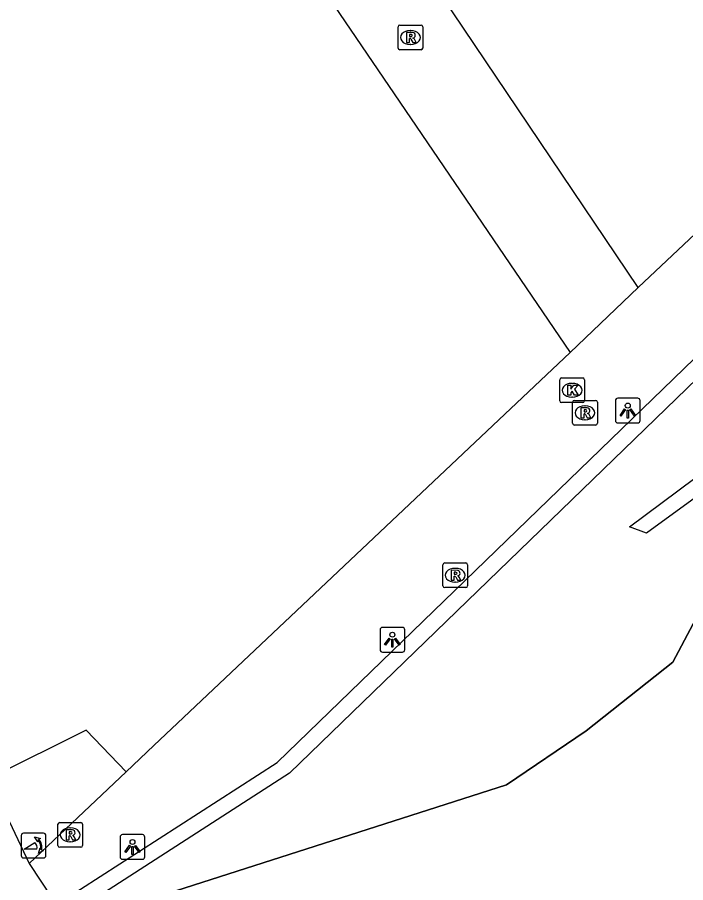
# Model space of a CAD drawing. Extents: x 161087 to 161922, y 382574 to 383873.
# Drawn here: x 161682.36 to 161709.34, y 382920.38 to 382955.32 of the extents above; entities that cross this region are included whole.
import ezdxf

# ---------------------------------------------------------------- set-up
doc = ezdxf.new("R2010")
doc.units = 0
for name, color, linetype in [('IMGEO_Kolk', 7, 'Continuous'), ('IMGEO_Lichtpunt', 7, 'Continuous'), ('IMGEO_Muur', 7, 'Continuous'), ('IMGEO_Pand', 7, 'Continuous'), ('IMGEO_Poller', 7, 'Continuous'), ('IMGEO_Rioolput', 7, 'Continuous'), ('IMGEO_Voetgangersgebied_open', 7, 'Continuous'), ('IMGEO_Voetpad_open', 7, 'Continuous'), ('IMGEO_Walbescherming', 7, 'Continuous'), ('IMGEO_Waterloop', 7, 'Continuous')]:
    doc.layers.add(name, color=color, linetype=linetype)

msp = doc.modelspace()

# ---------------------------------------------------------------- linework, layer by layer
at = {"layer": 'IMGEO_Kolk'}
for p, q in [((161704.257, 382939.836), (161704.257, 382940.688)), ((161704.332, 382940.762), (161705.184, 382940.762)), ((161705.258, 382940.688), (161705.258, 382939.836)), ((161704.745, 382940.542), (161704.77, 382940.542)), ((161704.768, 382939.982), (161704.743, 382939.982)), ((161705.184, 382939.762), (161704.332, 382939.762))]:
    msp.add_line(p, q, dxfattribs=at)
for points in [[(161704.257, 382939.836), (161704.257, 382940.688)], [(161704.332, 382940.762), (161705.184, 382940.762)], [(161705.258, 382940.688), (161705.258, 382939.836)], [(161704.578, 382940.462), (161704.701, 382940.462), (161704.701, 382940.311), (161704.831, 382940.462), (161704.995, 382940.462), (161704.849, 382940.311), (161705.002, 382940.062), (161704.85, 382940.062), (161704.765, 382940.226), (161704.701, 382940.159), (161704.701, 382940.062), (161704.578, 382940.062), (161704.578, 382940.462)], [(161705.184, 382939.762), (161704.332, 382939.762)]]:
    msp.add_lwpolyline(points, dxfattribs=at)
for centre, start, end in [((161704.334, 382940.686), 91.552, 178.448), ((161704.334, 382940.686), 91.552, 178.448), ((161705.182, 382940.686), 1.552, 88.448), ((161705.182, 382940.686), 1.552, 88.448), ((161704.334, 382939.838), 181.552, 268.448), ((161704.334, 382939.838), 181.552, 268.448), ((161705.182, 382939.838), 271.552, 358.448), ((161705.182, 382939.838), 271.552, 358.448)]:
    msp.add_arc(centre, 0.0765, start, end, dxfattribs=at)
for centre, major_axis, ratio, start_param, end_param in [((161704.744, 382940.262), (-0.387, 0.002), 0.722429, 4.712389, 7.853982), ((161704.769, 382940.262), (-0.39, 0.002), 0.717154, 1.570796, 4.712389)]:
    msp.add_ellipse(centre, major_axis=major_axis, ratio=ratio, start_param=start_param, end_param=end_param, dxfattribs=at)
at = {"layer": 'IMGEO_Lichtpunt'}
for p, q in [((161706.504, 382939.845), (161706.504, 382939.038)), ((161706.504, 382939.845), (161706.504, 382939.038)), ((161707.406, 382939.94), (161706.598, 382939.94)), ((161707.406, 382939.94), (161706.598, 382939.94)), ((161707.5, 382939.038), (161707.5, 382939.845)), ((161707.5, 382939.038), (161707.5, 382939.845)), ((161706.598, 382938.944), (161707.406, 382938.944)), ((161706.598, 382938.944), (161707.406, 382938.944)), ((161697.003, 382930.593), (161697.003, 382929.786)), ((161697.003, 382930.593), (161697.003, 382929.786)), ((161697.905, 382930.688), (161697.097, 382930.688)), ((161697.905, 382930.688), (161697.097, 382930.688)), ((161697.999, 382929.786), (161697.999, 382930.593)), ((161697.999, 382929.786), (161697.999, 382930.593)), ((161697.097, 382929.692), (161697.905, 382929.692)), ((161697.097, 382929.692), (161697.905, 382929.692)), ((161686.512, 382922.223), (161686.512, 382921.416)), ((161686.512, 382922.223), (161686.512, 382921.416)), ((161687.414, 382922.318), (161686.606, 382922.318)), ((161687.414, 382922.318), (161686.606, 382922.318)), ((161687.508, 382921.416), (161687.508, 382922.223)), ((161687.508, 382921.416), (161687.508, 382922.223)), ((161686.606, 382921.322), (161687.414, 382921.322)), ((161686.606, 382921.322), (161687.414, 382921.322))]:
    msp.add_line(p, q, dxfattribs=at)
for points in [[(161706.878, 382939.509), (161706.917, 382939.481), (161706.729, 382939.219), (161706.691, 382939.246), (161706.878, 382939.509)], [(161706.98, 382939.461), (161707.027, 382939.461), (161707.027, 382939.139), (161706.98, 382939.139), (161706.98, 382939.461)], [(161707.09, 382939.481), (161707.128, 382939.508), (161707.315, 382939.246), (161707.276, 382939.218), (161707.09, 382939.481)], [(161697.377, 382930.257), (161697.416, 382930.229), (161697.228, 382929.967), (161697.19, 382929.994), (161697.377, 382930.257)], [(161697.479, 382930.209), (161697.526, 382930.209), (161697.526, 382929.887), (161697.479, 382929.887), (161697.479, 382930.209)], [(161697.589, 382930.229), (161697.627, 382930.256), (161697.814, 382929.994), (161697.775, 382929.966), (161697.589, 382930.229)], [(161686.886, 382921.887), (161686.925, 382921.859), (161686.737, 382921.597), (161686.699, 382921.624), (161686.886, 382921.887)], [(161686.988, 382921.839), (161687.035, 382921.839), (161687.035, 382921.517), (161686.988, 382921.517), (161686.988, 382921.839)], [(161687.098, 382921.859), (161687.136, 382921.886), (161687.323, 382921.624), (161687.284, 382921.596), (161687.098, 382921.859)]]:
    msp.add_lwpolyline(points, dxfattribs=at)
for centre in [(161707.003, 382939.643), (161697.502, 382930.391), (161687.011, 382922.021)]:
    msp.add_circle(centre, 0.0994, dxfattribs=at)
for centre, start, end in [((161706.598, 382939.845), 90, 180), ((161706.598, 382939.845), 90, 180), ((161707.406, 382939.845), 0, 90), ((161707.406, 382939.845), 0, 90), ((161706.598, 382939.038), 180, 270), ((161706.598, 382939.038), 180, 270), ((161707.406, 382939.038), 270, 0), ((161707.406, 382939.038), 270, 360), ((161697.097, 382930.593), 90, 180), ((161697.097, 382930.593), 90, 180), ((161697.905, 382930.593), 0, 90), ((161697.905, 382930.593), 0, 90), ((161697.097, 382929.786), 180, 270), ((161697.097, 382929.786), 180, 270), ((161697.905, 382929.786), 270, 0), ((161697.905, 382929.786), 270, 360), ((161686.606, 382922.223), 90, 180), ((161686.606, 382922.223), 90, 180), ((161687.414, 382922.223), 0, 90), ((161687.414, 382922.223), 0, 90), ((161686.606, 382921.416), 180, 270), ((161686.606, 382921.416), 180, 270), ((161687.414, 382921.416), 270, 0), ((161687.414, 382921.416), 270, 360)]:
    msp.add_arc(centre, 0.0946, start, end, dxfattribs=at)
at = {"layer": 'IMGEO_Muur'}
for points in [[(161683.751, 382919.765), (161684.007, 382919.846), (161684.124, 382919.605), (161692.853, 382925.234), (161726.106, 382957.452), (161726.799, 382959.834), (161730.734, 382964.893), (161739.867, 382984.771), (161740.681, 382986.664), (161757.921, 383030.385)], [(161758.426, 383029.994), (161740.45, 382984.512), (161731.348, 382964.654), (161727.347, 382959.466), (161726.694, 382957.106), (161693.352, 382924.798), (161684.407, 382919.024), (161684.56, 382918.709)], [(161707.756, 382934.491), (161707.072, 382934.741), (161713.036, 382939.19), (161712.636, 382940.719), (161723.947, 382949.347), (161730.007, 382954.68), (161730.34, 382954.21), (161713.356, 382940.416), (161713.789, 382938.874), (161707.756, 382934.491)]]:
    msp.add_lwpolyline(points, dxfattribs=at)
at = {"layer": 'IMGEO_Pand'}
for points in [[(161707.418, 382944.406), (161688.472, 382972.585)], [(161682.205, 382969.111), (161682.211, 382969.099), (161683.938, 382969.979), (161685.174, 382970.483), (161704.677, 382941.781)], [(161720.259, 382956.518), (161707.418, 382944.406)], [(161704.677, 382941.781), (161687.867, 382925.913), (161686.757, 382924.859)], [(161686.757, 382924.859), (161685.137, 382926.533), (161681.324, 382924.633), (161681.214, 382924.572)]]:
    msp.add_lwpolyline(points, dxfattribs=at)
at = {"layer": 'IMGEO_Poller'}
for p, q in [((161682.521, 382922.278), (161682.521, 382921.471)), ((161682.521, 382922.278), (161682.521, 382921.471)), ((161683.423, 382922.373), (161682.615, 382922.373)), ((161683.423, 382922.373), (161682.615, 382922.373)), ((161683.517, 382921.471), (161683.517, 382922.278)), ((161683.517, 382921.471), (161683.517, 382922.278)), ((161682.615, 382921.376), (161683.423, 382921.376)), ((161682.615, 382921.376), (161683.423, 382921.376))]:
    msp.add_line(p, q, dxfattribs=at)
for points in [[(161683.2, 382922.102), (161683.188, 382922.029), (161683.063, 382922.234)], [(161683.063, 382922.234), (161683.294, 382922.168), (161683.223, 382922.136)], [(161683.156, 382921.729), (161682.643, 382921.729), (161683.073, 382922.004)], [(161683.216, 382921.557), (161683.282, 382921.788), (161683.312, 382921.72)], [(161683.348, 382921.693), (161683.42, 382921.682), (161683.216, 382921.557)]]:
    msp.add_lwpolyline(points, dxfattribs=at)
for centre, radius, start, end in [((161682.615, 382922.278), 0.0946, 90, 180), ((161682.615, 382922.278), 0.0946, 90, 180), ((161683.423, 382922.278), 0.0946, 0, 90), ((161683.423, 382922.278), 0.0946, 0, 90), ((161682.828, 382921.779), 0.332, 351.3247, 42.4854), ((161682.842, 382921.789), 0.476, 351.7527, 41.1691), ((161682.842, 382921.789), 0.516, 349.3569, 42.2912), ((161682.615, 382921.471), 0.0946, 180, 270), ((161682.615, 382921.471), 0.0946, 180, 270), ((161683.423, 382921.471), 0.0946, 270, 0), ((161683.423, 382921.471), 0.0946, 270, 0)]:
    msp.add_arc(centre, radius, start, end, dxfattribs=at)
at = {"layer": 'IMGEO_Rioolput'}
for p, q in [((161697.806, 382955.007), (161698.658, 382955.007)), ((161697.731, 382954.081), (161697.731, 382954.933)), ((161698.219, 382954.787), (161698.244, 382954.787)), ((161698.732, 382954.933), (161698.732, 382954.081)), ((161698.658, 382954.007), (161697.806, 382954.007)), ((161698.242, 382954.227), (161698.217, 382954.227)), ((161704.776, 382938.927), (161704.776, 382939.779)), ((161704.851, 382939.853), (161705.703, 382939.853)), ((161705.264, 382939.633), (161705.289, 382939.633)), ((161705.777, 382939.779), (161705.777, 382938.927)), ((161705.287, 382939.073), (161705.262, 382939.073)), ((161705.703, 382938.853), (161704.851, 382938.853)), ((161699.538, 382932.366), (161699.538, 382933.218)), ((161699.613, 382933.292), (161700.465, 382933.292)), ((161700.026, 382933.072), (161700.051, 382933.072)), ((161700.539, 382933.218), (161700.539, 382932.366)), ((161700.465, 382932.292), (161699.613, 382932.292)), ((161700.049, 382932.512), (161700.024, 382932.512)), ((161683.998, 382921.884), (161683.998, 382922.736)), ((161684.073, 382922.81), (161684.925, 382922.81)), ((161684.486, 382922.59), (161684.511, 382922.59)), ((161684.999, 382922.736), (161684.999, 382921.884)), ((161684.925, 382921.81), (161684.073, 382921.81)), ((161684.509, 382922.03), (161684.484, 382922.03))]:
    msp.add_line(p, q, dxfattribs=at)
for points in [[(161697.806, 382955.007), (161698.658, 382955.007)], [(161697.731, 382954.081), (161697.731, 382954.933)], [(161698.32, 382954.705), (161698.068, 382954.707), (161698.068, 382954.307)], [(161698.732, 382954.933), (161698.732, 382954.081)], [(161698.068, 382954.307), (161698.192, 382954.307), (161698.192, 382954.469), (161698.203, 382954.469)], [(161698.246, 382954.626), (161698.192, 382954.626), (161698.192, 382954.545)], [(161698.192, 382954.545), (161698.244, 382954.545)], [(161698.25, 382954.44), (161698.321, 382954.307), (161698.461, 382954.307), (161698.396, 382954.433)], [(161698.658, 382954.007), (161697.806, 382954.007)], [(161704.776, 382938.927), (161704.776, 382939.779)], [(161704.851, 382939.853), (161705.703, 382939.853)], [(161705.777, 382939.779), (161705.777, 382938.927)], [(161705.365, 382939.551), (161705.113, 382939.553), (161705.113, 382939.153)], [(161705.113, 382939.153), (161705.237, 382939.153), (161705.237, 382939.315), (161705.248, 382939.315)], [(161705.291, 382939.472), (161705.237, 382939.472), (161705.237, 382939.391)], [(161705.237, 382939.391), (161705.289, 382939.391)], [(161705.295, 382939.286), (161705.366, 382939.153), (161705.506, 382939.153), (161705.441, 382939.279)], [(161705.703, 382938.853), (161704.851, 382938.853)], [(161699.538, 382932.366), (161699.538, 382933.218)], [(161699.613, 382933.292), (161700.465, 382933.292)], [(161700.127, 382932.99), (161699.875, 382932.992), (161699.875, 382932.592)], [(161700.539, 382933.218), (161700.539, 382932.366)], [(161699.875, 382932.592), (161699.999, 382932.592), (161699.999, 382932.754), (161700.01, 382932.754)], [(161700.053, 382932.911), (161699.999, 382932.911), (161699.999, 382932.83)], [(161699.999, 382932.83), (161700.051, 382932.83)], [(161700.057, 382932.725), (161700.128, 382932.592), (161700.268, 382932.592), (161700.203, 382932.718)], [(161700.465, 382932.292), (161699.613, 382932.292)], [(161683.998, 382921.884), (161683.998, 382922.736)], [(161684.073, 382922.81), (161684.925, 382922.81)], [(161684.587, 382922.508), (161684.335, 382922.51), (161684.335, 382922.11)], [(161684.999, 382922.736), (161684.999, 382921.884)], [(161684.335, 382922.11), (161684.459, 382922.11), (161684.459, 382922.272), (161684.47, 382922.272)], [(161684.513, 382922.429), (161684.459, 382922.429), (161684.459, 382922.348)], [(161684.459, 382922.348), (161684.511, 382922.348)], [(161684.517, 382922.243), (161684.588, 382922.11), (161684.728, 382922.11), (161684.663, 382922.236)], [(161684.925, 382921.81), (161684.073, 382921.81)]]:
    msp.add_lwpolyline(points, dxfattribs=at)
for centre, radius, start, end in [((161697.808, 382954.931), 0.0765, 91.552, 178.448), ((161697.808, 382954.931), 0.0765, 91.552, 178.448), ((161698.656, 382954.931), 0.0765, 1.552, 88.448), ((161698.656, 382954.931), 0.0765, 1.552, 88.448), ((161698.319, 382954.595), 0.109, 350.3612, 89.416), ((161698.202, 382954.416), 0.0533, 26.0293, 88.6989), ((161698.228, 382954.734), 0.19, 274.7715, 282.9687), ((161698.252, 382954.53), 0.0964, 77.0061, 93.1865), ((161698.266, 382954.587), 0.0378, 276.6634, 79.6772), ((161698.317, 382954.595), 0.112, 277.5842, 350.9817), ((161698.301, 382954.38), 0.108, 29.5134, 73.7905), ((161697.808, 382954.083), 0.0765, 181.552, 268.448), ((161697.808, 382954.083), 0.0765, 181.552, 268.448), ((161698.656, 382954.083), 0.0765, 271.552, 358.448), ((161698.656, 382954.083), 0.0765, 271.552, 358.448), ((161704.853, 382939.777), 0.0765, 91.552, 178.448), ((161704.853, 382939.777), 0.0765, 91.552, 178.448), ((161705.701, 382939.777), 0.0765, 1.552, 88.448), ((161705.701, 382939.777), 0.0765, 1.552, 88.448), ((161705.247, 382939.262), 0.0533, 26.0293, 88.6989), ((161705.273, 382939.58), 0.19, 274.7715, 282.9687), ((161705.297, 382939.376), 0.0964, 77.0061, 93.1865), ((161705.311, 382939.433), 0.0378, 276.6634, 79.6772), ((161705.364, 382939.441), 0.109, 350.3612, 89.416), ((161705.362, 382939.441), 0.112, 277.5842, 350.9817), ((161705.346, 382939.226), 0.108, 29.5134, 73.7905), ((161704.853, 382938.929), 0.0765, 181.552, 268.448), ((161704.853, 382938.929), 0.0765, 181.552, 268.448), ((161705.701, 382938.929), 0.0765, 271.552, 358.448), ((161705.701, 382938.929), 0.0765, 271.552, 358.448), ((161699.615, 382933.216), 0.0765, 91.552, 178.448), ((161699.615, 382933.216), 0.0765, 91.552, 178.448), ((161700.126, 382932.88), 0.109, 350.3612, 89.416), ((161700.463, 382933.216), 0.0765, 1.552, 88.448), ((161700.463, 382933.216), 0.0765, 1.552, 88.448), ((161700.009, 382932.701), 0.0533, 26.0293, 88.6989), ((161700.035, 382933.019), 0.19, 274.7715, 282.9687), ((161700.059, 382932.815), 0.0964, 77.0061, 93.1865), ((161700.073, 382932.872), 0.0378, 276.6634, 79.6772), ((161700.124, 382932.88), 0.112, 277.5842, 350.9817), ((161700.108, 382932.665), 0.108, 29.5134, 73.7905), ((161699.615, 382932.368), 0.0765, 181.552, 268.448), ((161699.615, 382932.368), 0.0765, 181.552, 268.448), ((161700.463, 382932.368), 0.0765, 271.552, 358.448), ((161700.463, 382932.368), 0.0765, 271.552, 358.448), ((161684.075, 382922.734), 0.0765, 91.552, 178.448), ((161684.075, 382922.734), 0.0765, 91.552, 178.448), ((161684.586, 382922.398), 0.109, 350.3612, 89.416), ((161684.923, 382922.734), 0.0765, 1.552, 88.448), ((161684.923, 382922.734), 0.0765, 1.552, 88.448), ((161684.469, 382922.219), 0.0533, 26.0293, 88.6989), ((161684.495, 382922.537), 0.19, 274.7715, 282.9687), ((161684.519, 382922.333), 0.0964, 77.0061, 93.1865), ((161684.533, 382922.39), 0.0378, 276.6634, 79.6772), ((161684.584, 382922.398), 0.112, 277.5842, 350.9817), ((161684.568, 382922.183), 0.108, 29.5134, 73.7905), ((161684.075, 382921.886), 0.0765, 181.552, 268.448), ((161684.075, 382921.886), 0.0765, 181.552, 268.448), ((161684.923, 382921.886), 0.0765, 271.552, 358.448), ((161684.923, 382921.886), 0.0765, 271.552, 358.448)]:
    msp.add_arc(centre, radius, start, end, dxfattribs=at)
for centre, major_axis, ratio, start_param, end_param in [((161698.218, 382954.507), (-0.387, 0.002), 0.722429, 4.712389, 7.853982), ((161698.243, 382954.507), (-0.39, 0.002), 0.717154, 1.570796, 4.712389), ((161705.263, 382939.353), (-0.387, 0.002), 0.722429, 4.712389, 7.853982), ((161705.288, 382939.353), (-0.39, 0.002), 0.717154, 1.570796, 4.712389), ((161700.025, 382932.792), (-0.387, 0.002), 0.722429, 4.712389, 7.853982), ((161700.05, 382932.792), (-0.39, 0.002), 0.717154, 1.570796, 4.712389), ((161684.485, 382922.31), (-0.387, 0.002), 0.722429, 4.712389, 7.853982), ((161684.51, 382922.31), (-0.39, 0.002), 0.717154, 1.570796, 4.712389)]:
    msp.add_ellipse(centre, major_axis=major_axis, ratio=ratio, start_param=start_param, end_param=end_param, dxfattribs=at)
at = {"layer": 'IMGEO_Voetgangersgebied_open'}
msp.add_lwpolyline([(161681.214, 382924.572), (161682.836, 382921.15)], dxfattribs=at)
at = {"layer": 'IMGEO_Voetpad_open'}
for points in [[(161704.677, 382941.781), (161707.418, 382944.406)], [(161686.757, 382924.859), (161682.836, 382921.15)], [(161682.836, 382921.15), (161683.751, 382919.765)]]:
    msp.add_lwpolyline(points, dxfattribs=at)
at = {"layer": 'IMGEO_Walbescherming'}
msp.add_lwpolyline([(161684.56, 382918.709), (161702.106, 382924.334), (161705.33, 382926.507), (161708.818, 382929.281), (161712.224, 382935.704), (161730.015, 382950.57), (161736.475, 382957.843), (161744.027, 382973.55), (161757.459, 383006.424), (161764.784, 383024.938)], dxfattribs=at)
at = {"layer": 'IMGEO_Waterloop'}
msp.add_lwpolyline([(161764.784, 383024.938), (161757.459, 383006.424), (161744.027, 382973.55), (161736.475, 382957.843), (161730.015, 382950.57), (161712.224, 382935.704), (161708.818, 382929.281), (161705.33, 382926.507), (161702.106, 382924.334), (161684.56, 382918.709)], dxfattribs=at)

doc.saveas('drawing.dxf')
